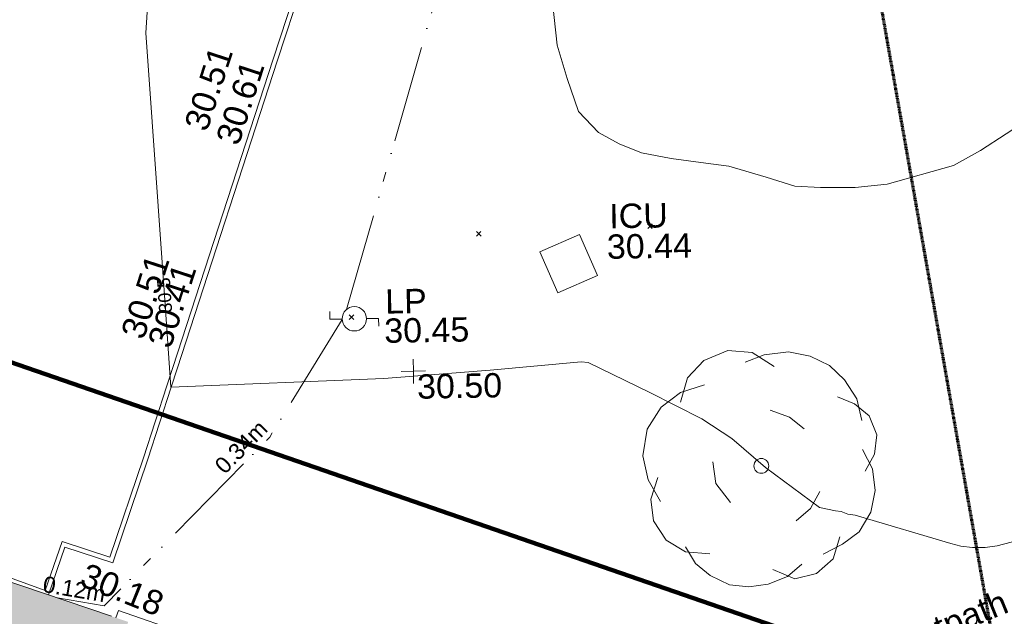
# Model space of a CAD drawing. Header units: millimetres. Extents: x -287732 to 520720, y -103372 to 287754.
# Tile 258 of 380: x 130475 to 145650, y 83197 to 92390. Entities that reach past the tile are written whole.
import ezdxf

# ---------------------------------------------------------------- set-up
doc = ezdxf.new("R2010")
doc.units = ezdxf.units.MM
doc.linetypes.add('Dash 1_5mm', pattern=[3, 1.5, -1.5])
doc.linetypes.add('IMPORT-UG_ELEC_STREET LIGHTING_QLB2 _2_', pattern=[2700, 1500, -300.0000000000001, 0, -250, 150, -300.0000000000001, 0, -200])
for name, color, linetype, lineweight, true_color in [('00_TOPO_FURN_LAMP_POST', 7, 'Continuous', 9, 0x666666), ('00_TOPO_TREE', 7, 'Continuous', 9, 0x666666), ('00_UAV_BUILDING_OUTLINE', 5, 'Continuous', 9, 0x0000ff), ('00_UAV_FOOTPATH', 7, 'Continuous', 9, 0xa50000), ('00_UAV_FURN_LAMP_POST', 7, 'Continuous', 9, 0xa50000), ('00_UAV_KERB_BOTTOM', 1, 'Continuous', 9, 0xff0000), ('00_UAV_KERB_TOP', 7, 'Continuous', 9, 0xa500a5), ('00_UAV_LEVEL_SPOT', 7, 'Continuous', 9, 0x666666), ('00_UAV_SERV_IC', 5, 'Continuous', 9, 0x0000ff), ('00_UAV_VEGETATION', 7, 'Continuous', 9, 0x52a552), ('01_DTM_CONTOUR_MNR', 7, 'Continuous', 9, 0xa5a552), ('01_DTM_CONTOUR_MNR_LABELS', 7, 'Continuous', 9, 0xa5a552), ('12333-PUM-2D-U-0001-C01 - Rev2_REVIT IMPORT_dwg', 7, 'Continuous', 9, 0x767676), ('A_RHA_Line', 7, 'Continuous', 9, 0x00a600), ('PUM-ELECTRIC-SL-QLB2', 7, 'IMPORT-UG_ELEC_STREET LIGHTING_QLB2 _2_', 9, 0xff7f7f)]:
    doc.layers.add(name, color=color, linetype=linetype, lineweight=lineweight, true_color=true_color)
doc.layers.add('A_RHA_Detail', color=7, linetype='Continuous', lineweight=9)
doc.layers.add('GEN-TEXT', color=7, linetype='Continuous', lineweight=9)
doc.styles.add('Arial_1', font='arial.ttf', dxfattribs={"height": 250})
doc.styles.add('Swis721 Lt BT_1', font='swissl.ttf', dxfattribs={"height": 200})
doc.styles.add('Swis721 Lt BT_2', font='swissl.ttf', dxfattribs={"height": 375})

# ---------------------------------------------------------------- blocks, each defined once
blk = doc.blocks.new('12333-PUM-2D-U-0001-C01 - Rev2_REVIT IMPORT_dwg_CONIFEROUS_TREE-2077251-Site Location Plan Proposed')
at = {"layer": '00_TOPO_TREE', "color": 254, "true_color": 0xcccccc, "flags": 128}
for points in [[(-1889.403682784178, 1545.875740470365), (-1717.639711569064, 2118.422311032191), (-1316.857112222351, 2519.204910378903), (-744.3105416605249, 2748.223538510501), (-171.763971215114, 2690.968881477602), (343.5279423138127, 2347.440939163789)], [(-343.5279423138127, 2461.950253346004), (114.5093140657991, 2633.714224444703), (687.0558846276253, 2690.968881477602), (1202.347798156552, 2576.459567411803), (1660.385054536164, 2347.440939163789), (2003.912996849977, 2003.912996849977), (2290.18628213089, 1545.875740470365), (2404.695596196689, 1030.583826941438)], [(-2404.695596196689, -801.5651986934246), (-2690.968881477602, -286.2732852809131), (-2805.478195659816, 286.2732852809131), (-2690.968881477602, 916.0745128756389), (-2347.440939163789, 1431.36642628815), (-1889.403682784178, 1774.894368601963), (-1316.857112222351, 1946.658339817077)], [(1832.149025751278, 1603.130397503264), (2232.93162509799, 1431.36642628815), (2576.459567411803, 1145.093141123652), (2748.223538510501, 687.0558846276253), (2690.968881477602, 229.0186282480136), (2461.950253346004, -171.763971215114)], [(229.0186282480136, 1316.857112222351), (687.0558846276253, 1145.093141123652), (1030.583826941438, 858.8198558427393)], [(2404.695596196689, 343.5279423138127), (2633.714224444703, -114.5093140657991), (2690.968881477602, -629.8012275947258), (2576.459567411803, -1145.093141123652), (2290.18628213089, -1603.130397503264), (1889.403682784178, -1889.403682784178), (1431.36642628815, -2118.422311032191)], [(-744.3105416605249, -858.8198558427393), (-1087.838483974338, -400.7825993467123), (-1145.093141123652, 114.5093140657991)], [(-1259.602455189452, -2061.167653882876), (-1832.149025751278, -2003.912996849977), (-2290.18628213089, -1717.639711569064), (-2576.459567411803, -1259.602455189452), (-2633.714224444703, -744.3105416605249), (-2461.950253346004, -229.0186282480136)], [(1374.111769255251, -629.8012275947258), (1145.093141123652, -1030.583826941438), (801.5651986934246, -1316.857112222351)], [(1832.149025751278, -1717.639711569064), (1660.385054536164, -2232.93162509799), (1259.602455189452, -2576.459567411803), (744.3105416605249, -2690.968881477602), (229.0186282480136, -2461.950253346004)], [(916.0745128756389, -2347.440939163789), (572.5465705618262, -2633.714224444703), (114.5093140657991, -2805.478195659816), (-343.5279423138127, -2862.732852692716), (-801.5651986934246, -2805.478195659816), (-1259.602455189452, -2576.459567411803), (-1603.130397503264, -2290.18628213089), (-1832.149025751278, -1889.403682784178)]]:
    blk.add_lwpolyline(points, dxfattribs=at)
at = {"layer": '00_TOPO_TREE', "color": 254, "true_color": 0xcccccc}
blk.add_circle((0, 0), 176.6246020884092, dxfattribs=at)
blk = doc.blocks.new('12333-PUM-2D-U-0001-C01 - Rev2_REVIT IMPORT_dwg_MSL_Lamp_Post_SYM-2077240-Site Location Plan Proposed')
at = {"layer": '00_TOPO_FURN_LAMP_POST', "color": 254, "true_color": 0xcccccc, "flags": 128}
for points in [[(-500.1060478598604, 0), (-1000.212095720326, 0), (-1000.212095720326, 316.7338303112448)], [(500.1060478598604, 0), (1000.21209571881, 0), (1000.21209571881, -316.7338303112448)]]:
    blk.add_lwpolyline(points, dxfattribs=at)
at = {"layer": '00_TOPO_FURN_LAMP_POST', "color": 254, "true_color": 0xcccccc}
blk.add_circle((0, 0), 500.1060478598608, dxfattribs=at)
blk = doc.blocks.new('12333-PUM-2D-U-0001-C01 - Rev2_REVIT IMPORT_dwg_UAV-2077255-Site Location Plan Proposed')
at = {"layer": '00_UAV_LEVEL_SPOT', "color": 254, "true_color": 0xcccccc, "flags": 128}
for points in [[(500.0000000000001, 0), (0, 0), (0, 500.0000000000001)], [(0, -500.0000000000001), (0, 0), (-500.0000000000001, 0)]]:
    blk.add_lwpolyline(points, dxfattribs=at)
blk = doc.blocks.new('12333-PUM-2D-U-0001-C01 - Rev2_REVIT IMPORT_dwg_MGS62954_T2_Galway_ITM_3d_Rev1-2077680-Site Location Plan Proposed')
at = {"layer": '00_UAV_FOOTPATH', "color": 254, "true_color": 0xcccccc, "flags": 128}
blk.add_lwpolyline([(534035349.3266553, 725636280.8783555), (534035390.5935, 725636393.3545), (534037441.5935, 725635636.3545002)], dxfattribs=at)
at = {"layer": '00_UAV_KERB_BOTTOM', "color": 254, "true_color": 0xcccccc, "flags": 128}
for points in [[(534041199.2294124, 725654272.1952813), (534039630.5935, 725649698.3544999), (534039580.2270015, 725649557.4925431), (534038710.5935, 725647125.3544999), (534037923.6880752, 725644845.6910627), (534036292.5843765, 725640120.3869187), (534036196.0748683, 725639840.7990669)], [(534036196.0748683, 725639840.7990669), (534035816.5935, 725638738.3544999), (534035272.5935, 725637217.3545), (534034540.5935001, 725637471.3544999), (534034265.5935, 725636720.3545), (534033665.5117798, 725636952.9704477), (534031595.5935, 725637755.3544999), (534028977.9128458, 725638691.3944124), (534026248.5935002, 725639667.3545), (534025520.569249, 725637696.067142), (534024960.6805, 725636180.0440001), (534022843.6805001, 725636781.044), (534021699.0467719, 725637080.2408259), (534020758.6805, 725637326.044), (534020549.6805001, 725640916.0439999), (534020519.8383491, 725641346.8224517), (534020256.475177, 725645148.5316423), (534019068.2135424, 725645183.0933862), (534016972.6805, 725645244.0440001), (534014069.7659481, 725645305.2328852), (534012892.6805001, 725645330.044), (534012370.6805001, 725644527.044), (534010651.6805, 725644626.044), (534010595.8489875, 725644006.1415368)]]:
    blk.add_lwpolyline(points, dxfattribs=at)
at = {"layer": '00_UAV_KERB_TOP', "color": 254, "true_color": 0xcccccc, "flags": 128}
for points in [[(534041266.5514363, 725654252.7419388), (534039696.6599938, 725649675.2152342), (534039647.6013095, 725649538.0108926), (534038776.6365302, 725647102.1496131), (534037991.0221909, 725644826.2288461), (534036359.9169881, 725640100.9253242), (534036263.1965778, 725639820.7267852)], [(534036263.1965779, 725639820.7267853), (534035882.645702, 725638715.1751542), (534035315.1534944, 725637128.4919784), (534034582.6618799, 725637382.6625658), (534034315.0149775, 725636651.743207)]]:
    blk.add_lwpolyline(points, dxfattribs=at)
at = {"layer": '00_UAV_SERV_IC', "color": 254, "true_color": 0xcccccc, "flags": 128}
blk.add_lwpolyline([(534041979.5935, 725641804.3545), (534042596.5935, 725642061.3545), (534042861.7414842, 725641424.7929975), (534042244.7414842, 725641167.7929974)], close=True, dxfattribs=at)
at = {"layer": '00_UAV_VEGETATION', "color": 254, "true_color": 0xcccccc, "flags": 128}
blk.add_lwpolyline([(534051413.9355, 725645324.7469999), (534050825.9355, 725644965.747), (534050429.9355001, 725644539.747), (534050059.9355001, 725644117.747), (534049614.9355, 725643760.7469999), (534049196.9355, 725643498.7469999), (534048796.9355, 725643249.747), (534048377.9355, 725643024.747), (534047352.9355, 725642754.747), (534046854.9355, 725642710.747), (534046322.9355, 725642718.747), (534045925.9355, 725642748.747), (534045486.9355, 725642896.747), (534044915.9355, 725643076.7470001), (534044562.9355, 725643128.747), (534044026.9355, 725643206.747), (534043572.9355, 725643300.7469999), (534043232.9355, 725643445.747), (534042915.9355, 725643628.747), (534042613.9355001, 725643958.747), (534042447.9355, 725644469.747), (534042303.9355, 725644985.747), (534042239.9355, 725645650.747)], dxfattribs=at)
at = {"layer": '01_DTM_CONTOUR_MNR', "color": 254, "true_color": 0xcccccc, "flags": 128}
blk.add_lwpolyline([(534049792.0537232, 725637359.2855964), (534048948.8805733, 725637151.6252656), (534048760.6420233, 725637132.5000001), (534048565.9725205, 725637135.2941177), (534048390.5885108, 725637154.4532903), (534048236.414644, 725637202.0254678), (534046817.9918316, 725637649.1214927), (534046768.5952769, 725637661.2500001), (534046654.9970682, 725637682.3807454), (534046553.8636916, 725637721.6650498), (534046464.6864008, 725637736.4738668), (534046219.4990065, 725637791.9763746), (534045400.3448277, 725638420), (534044887.6719577, 725638877.6719576), (534044430.0000002, 725639190.3703704), (534043626.0101011, 725639616.0101011), (534042695.4457194, 725640088.9899604), (534042587.9888192, 725640099.8403026), (534041182.1920258, 725639993.8636365), (534041047.1961574, 725639988.470969), (534039544.1975282, 725639896.7115564), (534036260.0000001, 725639820.0000002), (534036184.4651487, 725641238.6184862), (534035969.0620371, 725645284.0998907), (534036090, 725646800.0000001)], dxfattribs=at)
for name, p, xscale, yscale, zscale in [('12333-PUM-2D-U-0001-C01 - Rev2_REVIT IMPORT_dwg_MSL_Lamp_Post_SYM-2077240-Site Location Plan Proposed', (534039102.5935, 725640823.3544999), 0.375, 0.375, 0.375), ('12333-PUM-2D-U-0001-C01 - Rev2_REVIT IMPORT_dwg_UAV-2077255-Site Location Plan Proposed', (534040000.0000001, 725640000), 0.375, 0.375, 0.375), ('12333-PUM-2D-U-0001-C01 - Rev2_REVIT IMPORT_dwg_CONIFEROUS_TREE-2077251-Site Location Plan Proposed', (534045335.9355, 725638447.747), 0.65, 0.65, 0.65)]:
    blk.add_blockref(name, p, dxfattribs=dict(xscale=xscale, yscale=yscale, zscale=zscale))
at = {"layer": '00_UAV_BUILDING_OUTLINE', "color": 251, "true_color": 0x666666, "insert": (534034924.5367981, 725637142.5915741), "char_height": 375, "width": 1495.902363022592, "attachment_point": 1, "rotation": 337.07459856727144, "line_spacing_factor": 1.005061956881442, "style": 'Swis721 Lt BT_2'}
blk.add_mtext('30.18', dxfattribs=at)
at = {"layer": '00_UAV_FOOTPATH', "color": 251, "true_color": 0x666666, "insert": (534047069.6550971, 725635737.0618873), "char_height": 375, "width": 2436.183848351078, "attachment_point": 1, "rotation": 21.20514410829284, "line_spacing_factor": 1.005061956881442, "style": 'Swis721 Lt BT_2'}
blk.add_mtext('Footpath', dxfattribs=at)
at = {"layer": '00_UAV_FURN_LAMP_POST', "color": 251, "true_color": 0x666666, "char_height": 375, "attachment_point": 1, "line_spacing_factor": 1.005061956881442, "style": 'Swis721 Lt BT_2'}
for s, insert, width in [('LP', (534039583.5235642, 725641269.1917062), 707.5855621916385), ('30.45', (534039560.9800527, 725640818.6296078), 1495.902363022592)]:
    blk.add_mtext(s, dxfattribs=dict(at, insert=insert, width=width))
at = {"layer": '00_UAV_KERB_BOTTOM', "color": 251, "true_color": 0x666666, "char_height": 375, "width": 1495.902363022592, "attachment_point": 1, "rotation": 70.956098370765, "line_spacing_factor": 1.005061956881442, "style": 'Swis721 Lt BT_2'}
for s, insert in [('30.51', (534036527.7855785, 725643852.6921772)), ('30.41', (534035906.0323956, 725640518.2938555))]:
    blk.add_mtext(s, dxfattribs=dict(at, insert=insert))
at = {"layer": '00_UAV_KERB_TOP', "color": 251, "true_color": 0x666666, "char_height": 375, "width": 1495.902363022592, "attachment_point": 1, "line_spacing_factor": 1.005061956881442, "style": 'Swis721 Lt BT_2'}
for s, insert, rotation in [('30.61', (534037010.9285575, 725643628.1198512), 70.95607973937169), ('30.51', (534035495.6233541, 725640663.7418164), 70.95607974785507)]:
    blk.add_mtext(s, dxfattribs=dict(at, insert=insert, rotation=rotation))
at = {"layer": '00_UAV_LEVEL_SPOT', "insert": (534040051.8765643, 725639949.1441547), "char_height": 375, "width": 1495.902363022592, "attachment_point": 1, "line_spacing_factor": 1.005061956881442, "style": 'Swis721 Lt BT_2'}
blk.add_mtext('30.50', dxfattribs=at)
at = {"layer": '00_UAV_SERV_IC', "color": 251, "true_color": 0x666666, "char_height": 375, "attachment_point": 1, "line_spacing_factor": 1.005061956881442, "style": 'Swis721 Lt BT_2'}
for s, insert, width in [('ICU', (534043059.0967672, 725642523.4145731), 1021.012723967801), ('30.44', (534043014.2686167, 725642053.0355723), 1495.902363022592)]:
    blk.add_mtext(s, dxfattribs=dict(at, insert=insert, width=width))
at = {"layer": '01_DTM_CONTOUR_MNR_LABELS', "color": 251, "true_color": 0x666666, "insert": (534036085.1120812, 725641233.3283963), "char_height": 200, "width": 620.5117196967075, "attachment_point": 2, "rotation": 93.04785625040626, "line_spacing_factor": 1.005061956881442, "style": 'Swis721 Lt BT_1'}
blk.add_mtext('30.5', dxfattribs=at)
blk = doc.blocks.new('12333-PUM-2D-U-0001-C01 - Rev2_REVIT IMPORT_dwg-1620468-Site Location Plan Proposed')
at = {"layer": 'GEN-TEXT', "color": 253, "true_color": 0xaaaaaa}
for p, q in [((399927.9948137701, 26209.28848232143), (399998.7054918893, 26279.99916044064)), ((399998.7054918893, 26209.28848232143), (399927.9948137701, 26279.99916044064)), ((402568.9948138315, 26281.28848224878), (402639.7054919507, 26351.999160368)), ((402639.7054919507, 26281.28848224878), (402568.9948138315, 26351.999160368)), ((397946.4299146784, 24958.78719585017), (398017.1405927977, 25029.49787396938)), ((398017.1405927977, 24958.78719585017), (397946.4299146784, 25029.49787396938))]:
    blk.add_line(p, q, dxfattribs=at)
at = {"layer": 'PUM-ELECTRIC-SL-QLB2', "color": 254, "true_color": 0xffd4d4, "flags": 128}
for points in [[(397906.4709149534, 25115.98561971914), (400490.3501528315, 33575.64382138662), (402897.350152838, 42654.64382129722), (403770.3501528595, 47866.64382135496), (403886.3501528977, 55624.64382138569), (403508.3501528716, 58601.64382134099), (401864.3501529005, 67972.64382138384), (400502.3501529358, 74624.64382138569), (399321.3501528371, 78696.64382131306), (396199.3501528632, 86118.64382133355), (393351.3501528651, 89605.64382129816), (390426.350152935, 94365.64382130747), (388193.3501529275, 99723.64382131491), (386636.1590225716, 104793.5218843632)], [(397835.6724116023, 24958.96603527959), (396688.350152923, 23169.64382131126), (394092.3501529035, 20613.64382132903), (393375.0267024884, 20747.30969720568)]]:
    blk.add_lwpolyline(points, dxfattribs=at)
blk.add_blockref('12333-PUM-2D-U-0001-C01 - Rev2_REVIT IMPORT_dwg_MGS62954_T2_Galway_ITM_3d_Rev1-2077680-Site Location Plan Proposed', (-533641079.6498471, -725615854.3561786))
at = {"layer": 'PUM-ELECTRIC-SL-QLB2', "char_height": 250, "width": 1160.025439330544, "attachment_point": 2, "line_spacing_factor": 0.9417779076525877, "style": 'Arial_1'}
for s, insert, rotation in [('0.34m', (396155.9827146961, 23114.61977843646), 44.555165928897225), ('0.12m', (393658.8303612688, 21003.55630817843), 349.4445776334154)]:
    blk.add_mtext(s, dxfattribs=dict(at, insert=insert, rotation=rotation))

msp = doc.modelspace()

# ---------------------------------------------------------------- hatches: boundary and pattern name
at = {"layer": 'A_RHA_Detail', "true_color": 0xc0c0c0}
h = msp.add_hatch(color=9, dxfattribs=at)
h.paths.add_polyline_path([(-80880.60083809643, -68502.79057078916), (-80400.865924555, -68483.41509113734), (-80400.865924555, -62984.64684185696), (-24474.85765177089, -63009.32043784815), (-24456.14471271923, -50840.30023858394), (-36622.55041039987, -50831.65104353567), (-36622.55041039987, -44228.57792613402), (-50959.0526582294, -44218.38599194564), (-50959.0526582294, -42573.78171514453), (-54563.9325804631, -42571.21897729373), (-54565.69773352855, -45054.17447474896), (-92408.82109321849, -45027.27149621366), (-92411.78875845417, -49201.74309222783), (-100061.9988811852, -49201.74309222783), (-100052.2214449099, -64852.82557838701), (-86120.90825229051, -64852.82557838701), (-86092.1662649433, -62957.90041523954), (-84861.10047608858, -62957.90041523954), (-84854.79052929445, -68240.109737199), (-80870.60226892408, -68240.10973722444)])
h.paths.add_polyline_path([(-137238.9269902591, -68461.9384092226), (-132719.7426408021, -68433.0633692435), (-132847.0731201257, -62850.04282283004), (-130454.6837966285, -62916.63108078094), (-130498.2830220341, -61355.85393642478), (-117581.136331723, -61423.42893438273), (-117492.3908565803, -49183.91309190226), (-125136.5200282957, -49178.47881952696), (-125133.572703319, -45032.61887136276), (-163007.1824077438, -45005.6942194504), (-163007.1824076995, -44090.2963411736), (-163123.8521269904, -44090.21339942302), (-163122.6389897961, -42383.75184302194), (-166563.8543419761, -42383.75184298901), (-166565.034908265, -44044.39824208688), (-193158.4656786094, -44025.49275805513), (-193195.152889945, -62863.65652504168), (-137269.7106414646, -62916.63108078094), (-137254.3708868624, -65679.90523788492)])
h.paths.add_polyline_path([(120310.9497607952, -32334.28230164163), (120312.4652266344, -31610.73011961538), (133451.2244789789, -31638.24899384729), (133469.2230092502, -19717.98315780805), (121295.7536929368, -19692.48606430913), (121319.8434528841, -8190.941560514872), (112277.0825930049, -8172.001674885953), (112263.1770823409, -14811.1234547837), (78285.85310969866, -14739.95861438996), (78292.82277619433, -8167.077575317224), (75241.99098605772, -8160.673431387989), (69355.76844233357, -8152.931592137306), (69353.6659720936, -9156.74635762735), (68372.60878945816, -9154.691552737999), (68372.60878945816, -13705.52853215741), (69333.7233474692, -13707.54156770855), (69325.07112547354, -16249.53369228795), (66623.4489111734, -16249.53369228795), (66619.79243935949, -17995.29925530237), (65989.07757494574, -17995.2992552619), (65985.44262772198, -19730.78799483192), (57152.23993377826, -19712.28702421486), (57127.42535098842, -31559.89463417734), (70277.87165424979, -31587.43801817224), (70277.87165431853, -32271.7414715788), (78263.96947909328, -32285.12944888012), (78266.62661740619, -31019.79372153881), (112335.8856506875, -31091.15111860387), (112335.8856506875, -32317.57330553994), (119781.4233959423, -32333.17321913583)])
h.paths.add_polyline_path([(7503.717409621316, -1791.439263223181), (15482.43097392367, -674.0213231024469), (15484.0826588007, 148.1327206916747), (56188.28042539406, 205.5276654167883), (56155.84326007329, 14338.3166313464), (18016.62665935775, 14236.48149539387), (17967.9025208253, 34313.18372071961), (21727.10644863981, 34324.0692624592), (21708.90974962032, 40608.10218321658), (18009.66447159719, 40608.10218321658), (17995.54603706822, 45483.75063442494), (9770.084204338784, 45420.6329473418), (3966.213879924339, 45446.76585222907), (3984.771235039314, 14176.56786832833), (1023.062455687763, 14176.56786837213), (-276.5134647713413, 14190.52623461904), (-231.6790044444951, 5968.135265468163), (-226.4491536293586, 193.7444677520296), (553.0869992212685, 183.4716499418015), (7477.609307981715, 143.2867586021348), (7488.638446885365, -674.0213231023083)])
h.paths.add_polyline_path([(77755.59663317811, 53.47451145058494), (77729.51881611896, 1699.844979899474), (94464.47132486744, 1659.976083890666), (94606.37913471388, 17991.390236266), (88810.4190114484, 18015.03260816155), (88799.89418497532, 14436.74271609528), (69413.88950349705, 14457.8773889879), (69377.35724448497, 99.62816357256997), (75241.99098605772, 67.32134432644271)])
h.paths.add_polyline_path([(61252.12079701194, 46453.95617366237), (105774.7348988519, 46472.68783506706), (105768.2642198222, 61852.61234306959), (92285.13876309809, 61852.61234306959), (92308.59670399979, 65784.30757140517), (96107.4668000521, 65767.60445243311), (96059.68081117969, 75209.20847378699), (101084.8427276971, 75071.88872764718), (104988.0046543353, 74765.36560406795), (108403.6894220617, 74363.8408943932), (112009.2703903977, 73787.25420861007), (115645.3524815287, 73049.69667206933), (116890.8108051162, 72761.69136252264), (120208.9929833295, 71893.18353872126), (120865.241739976, 71703.68484519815), (124135.6329506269, 70669.67317906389), (127435.6253142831, 69480.50055823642), (127820.4368670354, 69394.93141813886), (128274.3081769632, 69331.69585753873), (128731.8791144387, 69306.66104516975), (129189.9401488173, 69320.00258290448), (129645.2782985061, 69371.62688826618), (130094.6997111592, 69461.17185603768), (130535.0520071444, 69588.00939074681), (130963.246434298, 69751.24981927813), (131376.2795165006, 69949.74812590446), (131771.2541232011, 70182.11198903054), (132162.5575600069, 70460.5404660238), (132496.0921583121, 70741.69081113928), (132820.871367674, 71064.98072578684), (133117.4593294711, 71414.31364272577), (133383.77568926, 71787.23923950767), (133616.5473239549, 72178.5372844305), (133817.1647262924, 72590.54524898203), (133982.6025969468, 73017.89547513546), (134111.7005086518, 73457.59040801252), (134203.5529320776, 73906.54590458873), (134257.5155883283, 74361.61286216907), (134272.5462649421, 74819.5993153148), (134250.5259875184, 75277.29281745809), (134189.6227572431, 75731.48297747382), (134090.9274700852, 76178.98397757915), (133955.1324028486, 76616.65691993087), (133783.1900598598, 77041.43184345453), (133576.3064937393, 77450.32925647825), (133335.932843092, 77840.48103920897), (133063.7551572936, 78209.15055532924), (132761.6825665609, 78553.75185442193), (132431.8338935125, 78871.8678050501), (132076.5227905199, 79161.26705197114), (131698.2415080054, 79419.91966861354), (131299.6434187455, 79646.01139197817), (131093.5942456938, 79746.34209763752), (132146.0467355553, 83110.22226145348), (122787.7632953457, 86282.54285518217), (121604.3555412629, 82800.3591886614), (117095.9864227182, 83870.84033785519), (116841.9598400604, 83526.35449572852), (116120.5435466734, 91221.93611972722), (110237.7341284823, 91274.27491021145), (110194.3680786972, 90435.39030214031), (104988.0046543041, 90486.49901390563), (104973.2761846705, 94309.82427956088), (103746.1314668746, 94309.8242795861), (103839.9937121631, 122852.1474271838), (96365.09202306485, 122931.9599470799), (96350.3400238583, 123952.4168585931), (104555.5505249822, 123902.1925226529), (104607.3234458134, 120248.5396156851), (125502.5015002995, 120134.1933400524), (125662.0200253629, 137657.3796882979), (114479.5865733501, 137699.2256881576), (114382.306264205, 129149.9458158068), (104644.159003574, 129187.9975073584), (104577.9931702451, 126217.3903144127), (101184.4926406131, 126159.1566967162), (101264.6166812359, 135959.2655565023), (89967.23178808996, 135988.8856164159), (89927.63362986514, 125823.6463181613), (93630.53562302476, 125840.7948842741), (93580.65688892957, 122931.9599470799), (88697.38835376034, 122904.7310126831), (88679.3898954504, 95739.09143775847), (86378.25848996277, 95739.09143775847), (86378.18187189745, 96178.1008337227), (83279.50743284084, 96200.92083327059), (83273.62493422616, 95735.74732133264), (70169.67509619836, 95733.22421950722), (70166.26842742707, 96272.07409347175), (66674.99731294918, 96257.14073655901), (66654.74538556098, 95755.71092136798), (65784.77231079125, 95755.71092136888), (65887.65094984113, 117470.630565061), (53473.3427162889, 117487.9046429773), (53434.44066309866, 98570.46349063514), (40649.41626916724, 98570.46349063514), (40610.16711559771, 94406.01479078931), (38853.82372868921, 94410.36303440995), (38848.65589191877, 89463.65332729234), (40612.46601912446, 89518.45976927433), (40665.38257362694, 86257.73741128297), (38372.19584460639, 86305.72309285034), (38369.79374539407, 76901.0507917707), (50937.9512507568, 76944.40198294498), (50922.88567286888, 74598.78180889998), (56484.9061132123, 74588.85093771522), (56484.9061132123, 75194.85181995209), (92465.4037153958, 75233.0258166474), (92645.92783662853, 71766.64845094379), (89810.55521366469, 69362.83965827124), (85313.16173974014, 69360.94750420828), (85313.16173974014, 66907.4050808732), (75210.14498263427, 66903.15451589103), (75210.14498263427, 63815.70944550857), (70819.40014309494, 63815.70999200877), (70819.21601505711, 64253.35708059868), (69456.83415683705, 64253.35708059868), (69455.7195737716, 66901.99623166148), (61303.32856759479, 66898.5668068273), (61304.56054988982, 63970.32021231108), (70500.41048208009, 63970.32021219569), (70500.4088543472, 61852.59006207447), (61245.6438848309, 61848.69637488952), (61252.03558504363, 46656.49344428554)])
h.paths.add_polyline_path([(-17153.16561239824, 48569.32684293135), (-17153.16561224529, 60770.38083685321), (-29362.88357759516, 60774.70428694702), (-29362.88357759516, 67399.20394580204), (-43507.24466814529, 67405.01911303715), (-43488.5313307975, 69093.07334175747), (-45766.41866231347, 69109.32868388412), (-45794.3462003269, 67405.01911303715), (-47272.11273194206, 67404.2124544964), (-47272.44887633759, 66454.91798908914), (-86004.56386332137, 66468.63299519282), (-86006.66970787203, 60521.58362721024), (-92662.87722510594, 60521.58362721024), (-92665.2138765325, 50184.35611932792), (-79752.0168396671, 50179.78309939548), (-79752.016597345, 48591.4932381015), (-17157.7163123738, 48569.32845417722)])
h.paths.add_polyline_path([(-201056.4185878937, 48628.75479108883), (-138377.9751621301, 48634.64535779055), (-138377.9751621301, 50133.28201003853), (-125467.710581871, 50134.49626164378), (-125468.6909603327, 60566.1903686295), (-132186.8595614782, 60565.86652591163), (-132187.4203588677, 66533.0197876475), (-170643.3098734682, 66805.61809689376), (-170643.3098732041, 67738.78475848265), (-200340.0100486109, 67488.93693764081), (-200348.7171487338, 60827.78025104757), (-201057.5650552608, 60827.71357558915), (-201056.6510294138, 51102.04313372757)])
h.paths.add_polyline_path([(-240051.5126725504, 54769.19491160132), (-239444.490259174, 54811.10754483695), (-239186.5396223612, 54841.92927608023), (-238764.8191577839, 54940.98166103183), (-238382.4735933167, 55122.46891388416), (-237990.3402229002, 55354.87497234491), (-237269.2031023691, 55936.21515020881), (-237032.4836384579, 56225.56611516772), (-236793.0039602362, 56569.31473944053), (-236554.5880578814, 57004.26389721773), (-236432.7219585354, 57267.46508908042), (-236300.081527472, 57753.26238983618), (-236250.7285154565, 58017.17885684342), (-236235.6490609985, 58516.21786804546), (-236233.2538429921, 58987.85640053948), (-236213.7029795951, 59823.48083769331), (-236363.8287855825, 59820.86038205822), (-236634.0279869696, 60698.06075827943), (-236391.9547756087, 61432.19726339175), (-236225.4740089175, 61435.10319600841), (-236201.6036569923, 62637.68779596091), (-232563.5271750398, 62639.28734435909), (-232563.5271750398, 63049.03842404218), (-232732.1945866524, 63049.15302218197), (-232860.1521277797, 63457.95890274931), (-232731.606808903, 63914.24862697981), (-232560.8209656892, 63914.24862697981), (-232515.1276847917, 70598.00033009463), (-240628.6947849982, 70598.85496273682), (-240629.7923196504, 72350.98321577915), (-246412.6011212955, 72347.36085933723), (-246412.6011212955, 70616.45923936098), (-254449.5805725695, 70618.60952619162), (-254454.637144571, 70754.06491720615), (-254469.7140363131, 73191.66276250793), (-263883.2532625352, 73267.83063688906), (-263902.4181505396, 68260.74348553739), (-263714.8217520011, 68259.82096572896), (-263552.9672900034, 67819.65434396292), (-263719.0883117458, 67392.2068408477), (-263913.6298699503, 67392.20684284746), (-263956.7001913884, 58633.76423459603), (-260181.1963171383, 58611.22607638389), (-260192.3146983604, 56354.25111579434), (-257184.684388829, 56339.46086021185), (-257213.4419957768, 57092.93866021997), (-257338.5163846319, 57093.27331223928), (-257471.0109294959, 57531.74572308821), (-257338.5163845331, 58062.22513696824), (-257203.4956297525, 58064.06881289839), (-257173.5751889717, 58598.54056692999), (-256478.2273617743, 58575.27357994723), (-256478.2273617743, 58788.51859473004), (-256013.0091299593, 58911.92701534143), (-255397.0786664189, 58780.99767617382), (-255397.0786664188, 58595.982422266), (-243809.885361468, 58585.92793201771), (-243805.3570672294, 58352.04527760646), (-243740.939469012, 57884.52572680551), (-243619.0830608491, 57421.84877545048), (-243424.3877545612, 56943.65915412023), (-243247.1437899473, 56608.24157713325), (-243003.0710579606, 56249.99021479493), (-242732.2093200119, 55932.75703082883), (-242371.7230178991, 55603.12658811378), (-242141.255125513, 55424.88676767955), (-241804.9643037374, 55216.88439822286), (-241529.4640827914, 55077.02869055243), (-241100.6275144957, 54917.18295003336), (-240836.2134980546, 54840.82833176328), (-240453.4486195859, 54788.60784130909), (-240218.9578693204, 54777.28227442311)])
h.paths.add_polyline_path([(40276.69022552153, 59895.36417752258), (40328.62676029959, 69196.9439153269), (36588.99968785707, 69217.8245910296), (36619.46637569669, 74674.25962428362), (32264.36460078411, 74687.02318924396), (32233.48293867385, 69156.26826306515), (11916.69390495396, 69269.70959686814), (11966.66200111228, 78218.75165974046), (29087.509017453, 78123.15526808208), (29143.44567205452, 88141.1370047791), (15719.348796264, 88216.09212953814), (15732.60379610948, 90589.9978889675), (4594.294101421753, 90652.19003489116), (4525.129359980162, 78265.12250449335), (10096.76365553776, 78234.01258731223), (10077.43887221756, 74773.03821910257), (4547.641142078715, 74803.91453678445), (4465.579974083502, 60107.1600234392), (19125.89094760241, 60025.30234268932), (19139.86249374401, 62527.53804644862), (31738.59196305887, 62457.19146404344), (31724.55430858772, 59943.11609815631), (38369.79364225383, 59906.01157293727)])
h.paths.add_polyline_path([(-246083.0241259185, 72334.29150213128), (-246083.0594797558, 72334.30275087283), (-246208.2905500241, 72334.29150213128)])
h.paths.add_polyline_path([(-114575.3004830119, 112178.0758695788), (-114575.3246435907, 112178.0758695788), (-114707.2752166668, 115801.5811617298)])
h.paths.add_polyline_path([(-154699.9178765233, 101760.4080976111), (-114382.050333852, 101776.0542914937), (-114382.050333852, 106926.9360164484), (-113755.641395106, 106927.1792101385), (-113757.5507412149, 111847.2721531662), (-114431.6837526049, 111847.2721531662), (-114431.8097758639, 112178.0758695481), (-114575.3004830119, 112178.0758695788), (-114578.9984943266, 121707.2390833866), (-123056.9849702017, 121707.2390833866), (-123068.8201032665, 156452.7036899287), (-119381.2340625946, 156454.1348067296), (-119381.2340625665, 160165.8597952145), (-115501.031452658, 160167.3662801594), (-115503.3750945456, 166206.5793118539), (-132411.7987151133, 166599.6604729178), (-132411.8243278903, 166665.6603411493), (-135275.0124468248, 166664.5490317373), (-135275.0124468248, 166628.1883101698), (-135911.3205076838, 166628.1944502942), (-135911.3479256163, 166352.1604668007), (-152521.1633846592, 166345.7146753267), (-152518.3680955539, 159142.6836790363), (-150699.3133726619, 159117.9265656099), (-150758.5477087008, 122560.691203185), (-151059.2005266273, 122560.691203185), (-151061.0981347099, 121302.4374932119), (-154138.3148337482, 121372.6012653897), (-154138.3148337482, 121865.1834517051), (-154704.3888425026, 121867.2611370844), (-154688.5451973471, 119352.3937021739), (-154745.5933227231, 119352.3715636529), (-154745.5763474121, 118722.1532660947), (-160794.1544526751, 118748.7442832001), (-160794.1544526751, 119410.5425977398), (-163852.1622693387, 119422.408321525), (-163855.0715294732, 118762.2003111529), (-167568.6765459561, 118778.5256058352), (-166634.6619849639, 124395.1277019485), (-166930.050559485, 124500.0918161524), (-167568.6765459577, 124707.6250903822), (-168028.2173235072, 124841.3808647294), (-168630.5006276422, 124991.3056740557), (-169238.2056069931, 125117.4693074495), (-169850.3952285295, 125219.6772876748), (-170466.1255403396, 125297.7720169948), (-171089.11025998, 125351.8553033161), (-171704.4065937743, 125381.1774255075), (-172325.0479971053, 125386.3595015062), (-172782.2248668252, 125374.5832362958), (-173401.7764235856, 125337.4554476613), (-174109.844898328, 125263.4341236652), (-174634.1213722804, 125190.4100126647), (-175245.0145766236, 125080.719099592), (-176047.1958093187, 124895.7675260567), (-176665.4852587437, 124724.7228134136), (-177045.3001228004, 124609.1129151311), (-177631.5127792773, 124405.2077276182), (-176665.4852586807, 118818.5158794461), (-177558.9402083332, 118822.4435768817), (-177662.2853368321, 125263.4341236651), (-176365.3912351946, 126542.9270807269), (-159462.2970490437, 126319.910391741), (-157057.7396790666, 128609.0850976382), (-157060.6673204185, 136153.1661957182), (-158638.8016610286, 137740.2441626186), (-159352.3735831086, 137740.2441626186), (-161634.4140634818, 140201.1078539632), (-168727.9404945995, 140256.8191146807), (-171035.0401161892, 137942.8847305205), (-174184.1459014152, 137942.8847305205), (-176460.1167434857, 140292.2858551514), (-177341.6856934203, 140292.2858551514), (-177341.7113613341, 140358.4281613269), (-183428.5803825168, 140356.0660244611), (-185921.6385985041, 137917.4639994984), (-185921.6385985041, 131757.3091155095), (-186906.8767412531, 131756.9267733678), (-187725.3914540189, 130809.9989183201), (-187724.058890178, 127376.1828148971), (-186481.0281350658, 126304.5577463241), (-186479.4846754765, 122327.2959175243), (-185176.2828158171, 121059.4673825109), (-180304.1129154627, 121059.4673824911), (-180304.1136492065, 118802.0484409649), (-193555.3706955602, 118802.0484409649), (-193555.368699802, 133117.8341649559), (-192593.6442938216, 133118.2073819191), (-192593.6442938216, 134200.8158367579), (-192224.6284783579, 134200.9592041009), (-192225.5653014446, 136615.0101267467), (-192595.0012460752, 136615.0101267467), (-192595.4357332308, 137734.4745165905), (-193589.2709668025, 137734.4746851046), (-193589.2685988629, 147474.570583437), (-193163.2062206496, 147492.8644732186), (-192765.7252967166, 147531.087133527), (-192359.9383250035, 147589.5931622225), (-192199.8207947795, 147616.5827294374), (-191882.7548926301, 147682.9245600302), (-191568.5380070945, 147761.6632019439), (-191257.654638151, 147852.677242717), (-190828.6072909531, 148002.2045655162), (-190647.7999969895, 148070.9514233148), (-190349.7690789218, 148197.8750094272), (-190056.9509284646, 148336.4013817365), (-189769.797051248, 148486.3169427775), (-189405.3590254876, 148698.0567944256), (-189132.906026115, 148873.2749095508), (-188867.542109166, 149059.0543929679), (-188609.6764469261, 149255.1087866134), (-188354.9814055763, 149465.3525772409), (-188079.6339208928, 149713.879248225), (-187884.9836199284, 149901.8220103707), (-187545.928247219, 150265.8040604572), (-187446.29984479, 150378.3960832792), (-187241.3270201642, 150629.2310214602), (-187046.3599558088, 150887.9197697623), (-186861.6992771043, 151154.0634500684), (-186546.1373636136, 151669.829875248), (-186524.4196769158, 151707.0632450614), (-163675.2898318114, 151669.829875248), (-163687.5843045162, 148134.07679455), (-157303.6541541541, 148136.492106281), (-157303.6541541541, 155759.91501608), (-157557.4317586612, 155765.0384228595), (-157555.9168973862, 166678.0466575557), (-187009.2021991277, 166699.7464767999), (-187013.0952111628, 162054.4009359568), (-188707.17754695, 162044.5925187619), (-188705.9961892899, 155021.5333641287), (-188737.9999316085, 154650.5326604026), (-188799.0133969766, 154283.1866125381), (-188857.2045401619, 154035.4341107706), (-188966.1106131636, 153679.3368924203), (-189102.6200311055, 153332.8820747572), (-189265.8911675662, 152998.2056672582), (-189454.9174011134, 152677.371060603), (-189645.2484685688, 152421.3220123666), (-189916.9563410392, 152104.2450531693), (-190212.7041973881, 151809.4634871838), (-190530.6686598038, 151538.7947471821), (-190868.8893671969, 151293.9075915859), (-191225.281078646, 151076.3118324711), (-191597.6465194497, 150887.3490191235), (-192092.8415776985, 150682.5621956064), (-192519.2468154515, 150561.8451365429), (-192903.8930791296, 150482.240889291), (-193187.215491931, 150440.8868273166), (-193594.1866364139, 150407.1257787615), (-193594.5952989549, 151459.9895227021), (-205369.2399268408, 151455.4201247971), (-205354.4523517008, 113350.0822379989), (-207187.1580384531, 113349.3710182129), (-207184.3024929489, 105991.0636522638), (-205312.8748221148, 105991.1901500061), (-205311.2362476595, 101769.6553082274), (-175488.6451201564, 101781.2285901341), (-175488.6451201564, 110889.6985621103), (-154703.4627663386, 110897.5679794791), (-154700.2792295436, 102691.5597281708)])
h.paths.add_polyline_path([(193735.9435693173, 113047.8274774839), (208865.0938716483, 114991.0266430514), (208976.1154123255, 114126.6471160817), (216447.8967332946, 115086.3281915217), (216038.7305308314, 118271.9702413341), (232648.5073383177, 120405.3421626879), (233425.993615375, 114352.0734369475), (240632.2017567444, 115277.6440988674), (239854.8412683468, 121329.9334727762), (256406.8682407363, 123455.8879629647), (257091.7572256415, 118089.1198988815), (264572.2871227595, 119040.8180953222), (261877.8350555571, 138524.7609215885), (259178.7147038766, 138221.6086035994), (259197.3483655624, 137439.0084132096), (254686.1480587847, 136897.0007612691), (255412.6810205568, 131314.8303176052), (240852.7447969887, 129522.4514056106), (239771.0426543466, 137918.8519126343), (240649.5822431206, 138010.1984551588), (240062.3063116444, 142776.6750342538), (239165.7694642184, 142685.0143484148), (237630.9646614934, 151018.3171732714), (266172.8791088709, 154560.7889781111), (271297.1876944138, 142612.4006970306), (276531.7397502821, 144861.098714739), (274941.5029779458, 148527.9037281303), (302074.5307653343, 160134.9084326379), (300215.9323773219, 164320.1841173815), (301528.1613272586, 164907.0997989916), (300405.1237791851, 167477.8916353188), (299016.6944531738, 166945.7181824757), (295626.7488506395, 174518.754428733), (294333.0289184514, 177537.1551681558), (287288.8475947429, 174518.754428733), (289427.6893504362, 169661.0163463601), (272956.7816584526, 162557.1203578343), (271943.2187787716, 164897.4305293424), (267016.3118217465, 162764.0369715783), (268502.3094164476, 159357.0430143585), (265200.4029574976, 157946.4096681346), (226856.416695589, 153146.7821792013), (227510.3041274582, 148852.0205334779), (228280.9873165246, 141179.0007483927), (227302.3544112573, 141050.281300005), (227895.3788235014, 136433.1758633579), (228748.5501749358, 136523.8855003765), (229602.3077302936, 128023.7667641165), (217691.2359889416, 126493.8999679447), (217642.3600127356, 126874.433267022), (215138.5007311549, 126552.8357430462), (215194.9980427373, 126112.965074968), (215015.6132226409, 126089.924757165), (214840.9672575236, 127449.66446064), (192258.7012018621, 124549.1816390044), (193486.3576426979, 114991.0266430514)])
h.paths.add_polyline_path([(-78076.24187439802, 117605.5188722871), (-78076.23951902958, 117610.0871211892), (-78070.318122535, 129485.7330792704), (-74723.15926543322, 129478.385255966), (-74723.15926543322, 125435.7860624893), (-48015.64546086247, 125380.0246061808), (-47996.55031653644, 135872.5822179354), (-61198.15919578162, 135901.5630078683), (-74714.72264144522, 135923.5088764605), (-74723.6287602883, 131865.2975510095), (-78070.318122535, 131872.642169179), (-78062.97909487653, 149549.7689430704), (-58292.26570492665, 149541.5607197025), (-58292.26570491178, 148946.2407608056), (-37707.70924046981, 148937.6946533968), (-37703.30827430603, 159740.0672041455), (-44148.26955755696, 159742.7429641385), (-44148.26955755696, 162961.3319174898), (-49829.95437583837, 162961.3319174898), (-49830.92144130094, 160632.0129326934), (-78494.09026625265, 160643.9130440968), (-78494.09026625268, 161615.1537738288), (-78739.225852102, 161615.2555472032), (-78691.7919454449, 168187.9195488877), (-90844.57645036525, 168126.8149079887), (-90962.52567694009, 152686.7636277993), (-89064.97866809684, 152685.9758215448), (-89079.54115380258, 117610.0871211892), (-78374.80218507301, 117605.6428258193)])
h.paths.add_polyline_path([(69254.82576126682, 129235.9722870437), (69259.97086178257, 136167.789247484), (86068.0992678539, 136131.0235193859), (86008.66431381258, 164703.3084147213), (58789.63167882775, 164723.511581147), (58789.63167882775, 170119.2062865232), (54460.1632489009, 170122.4198087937), (54457.21717773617, 166153.279245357), (47042.2151650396, 166158.7829869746), (47041.10931533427, 164668.9097040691), (39173.27935198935, 164674.7495545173), (39172.83712618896, 164078.9539098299), (17014.87910992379, 164095.4005254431), (17002.38841206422, 147267.1142245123), (12659.63471563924, 147267.1142245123), (12653.60087534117, 139137.9291796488), (17031.41608901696, 139134.6797717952), (17024.5879174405, 129935.3194463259), (39191.34773726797, 129918.8662983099), (39191.34773726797, 129258.2867272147), (69014.0340609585, 129236.1510132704)])
h.paths.add_polyline_path([(39265.62356917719, 139467.8223435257), (33050.91021530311, 139484.1586867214), (33087.56357182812, 153427.9220784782), (39277.60130889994, 153411.6505991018), (39277.60130890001, 152830.3127277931), (43058.29603858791, 152820.3745823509), (43024.83899408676, 140092.5601633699), (39267.2657899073, 140092.5601633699)])
h.paths.add_polyline_path([(1979.548949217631, 189123.2414339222), (18699.10403225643, 189180.0465563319), (18678.46874730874, 195253.6675675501), (24349.02704561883, 195272.9334348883), (24334.96888372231, 199550.7690688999), (28829.78348974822, 199566.0403168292), (28798.3577216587, 208815.6446464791), (24334.949615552, 208806.151404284), (24333.90624841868, 209113.2475694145), (16811.59093053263, 209087.6903002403), (16806.58456499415, 208843.5909093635), (6772.293057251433, 208809.4991440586), (6797.166076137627, 201488.5780549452), (-8471.058649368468, 201436.7038490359), (-8471.058649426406, 200429.0172028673), (-11856.09020770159, 200417.5164702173), (-11823.72827009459, 190892.3684138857), (-7614.729360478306, 190906.6685966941), (-7614.729360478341, 190170.8290169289), (-4608.619189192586, 190169.2993656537), (-4608.238782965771, 190916.8832264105), (1973.379031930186, 190939.2444180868), (1977.122761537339, 189837.3456693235)])
h.paths.add_polyline_path([(-20506.22133143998, 190640.0286460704), (-20122.28942212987, 206347.1214480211), (-41550.34215551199, 207015.2557957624), (-41462.26177903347, 210449.6195896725), (-31391.41053372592, 210152.0276719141), (-31078.64493155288, 223862.5743669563), (-44305.08575743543, 224230.7972280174), (-44490.79956591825, 211865.5542346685), (-47510.12209648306, 211942.9901385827), (-47722.57925071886, 203659.0205614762), (-47076.06680548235, 203635.3001465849), (-47175.4684425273, 199531.9403872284), (-46801.21126120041, 199520.4703269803), (-46873.68175963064, 195478.5899481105), (-44600.40472248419, 195425.2559779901), (-44685.88459507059, 192243.2795180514), (-38073.99929115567, 192135.6564362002), (-38104.39995468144, 191126.972250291), (-21537.79264466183, 190668.5723412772)])
h.paths.add_polyline_path([(16801.02360973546, 195961.500137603), (9656.615133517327, 196015.1086063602), (9643.838150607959, 199513.9922857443), (11631.77992468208, 199485.8321209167), (11631.7920940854, 203322.2460456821), (16806.58456511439, 203391.4855728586), (16801.0407710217, 195984.4293109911)])
h.paths.add_polyline_path([(122084.9264926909, 200536.2570557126), (122088.1805162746, 206386.1947929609), (125211.1061638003, 206386.1947929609), (125211.1162733, 206645.8932837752), (126202.7098976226, 206645.8932838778), (126203.0204769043, 207041.0477229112), (130401.4034741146, 206979.0758390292), (130444.2691124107, 209883.280297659), (126202.8383603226, 209945.8832030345), (126203.0204769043, 214624.1281189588), (127364.791950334, 214624.1281190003), (127365.2106673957, 225380.2058567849), (126159.8599207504, 225380.2527798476), (126207.4133336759, 241475.3410923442), (119482.5411291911, 241495.8747898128), (119479.2041949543, 246182.0096278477), (109943.9121324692, 246175.2196735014), (109953.2702601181, 233033.381429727), (115000.5285021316, 233033.3814296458), (114999.579292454, 208653.4991933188), (112026.3032630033, 208653.4991933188), (112024.3519988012, 200538.6761891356), (122024.6079402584, 200536.2715596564)])
h.paths.add_polyline_path([(30087.05071580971, 200986.75440713), (38030.67179071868, 201028.6865660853), (38030.67179071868, 202922.9731660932), (38109.89531492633, 202923.3913649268), (38067.25569096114, 208827.6066631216), (38013.35839378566, 208827.6672237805), (38012.38630971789, 209012.5383931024), (30044.90685988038, 208970.480297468), (30076.83023715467, 202922.9203834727)])
h.paths.add_polyline_path([(195986.2599417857, 205661.5722736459), (202896.8751332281, 206052.0074670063), (202676.8862551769, 209945.7611691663), (195766.2710618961, 209555.3259759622)])
h.paths.add_polyline_path([(-91652.40581580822, 206392.6172135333), (-79454.24421187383, 206432.5105635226), (-79629.29258199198, 238245.6998510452), (-68904.21147484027, 238215.095164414), (-68918.55832832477, 246312.9061543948), (-68918.56040493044, 246314.0782553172), (-68756.515268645, 246312.9061543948), (-68755.20581930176, 246638.9786699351), (-79620.07671794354, 246651.3624133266), (-79606.5628449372, 247343.5411849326), (-82154.50636787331, 247318.0695596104), (-82154.50636787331, 247488.1275895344), (-91640.64698348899, 247472.5371040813), (-91638.72040628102, 246846.4753752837), (-131470.3702759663, 246641.42150215), (-131470.3702759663, 250159.5419305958), (-142857.1087886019, 250176.7939677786), (-142864.0554935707, 246220.0701029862), (-165118.8027587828, 246272.3986783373), (-165040.0492656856, 253907.936045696), (-178677.4727934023, 253929.5079730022), (-178699.5521575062, 238176.7234097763), (-138599.3373496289, 238209.4781454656), (-138548.4479938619, 206627.5237025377), (-126646.6702863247, 206572.2299428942), (-126666.6805510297, 234825.8818836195), (-124962.7180531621, 234825.9534805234), (-124969.0241559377, 234688.4891474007), (-91595.61129713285, 234664.3133306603), (-91650.87307429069, 207155.5994723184)])
h.paths.add_polyline_path([(142123.7078574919, 209113.5383730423), (152768.4446292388, 209127.3137314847), (152745.2992288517, 227012.63380935), (142100.5623961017, 226998.8584508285), (142121.8067345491, 210582.5602643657)])
h.paths.add_polyline_path([(168998.8561129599, 209274.9592350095), (169026.8416078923, 226860.3446540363), (161686.6780314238, 226876.6646907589), (161647.6783165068, 209291.3037608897), (168846.6177107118, 209275.2977201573)])
h.paths.add_polyline_path([(49761.46820719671, 218476.5678095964), (49794.00484360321, 223316.1680811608), (41274.07755982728, 223363.4010619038), (41273.58999769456, 223290.8795634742), (32187.30576796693, 223351.9666549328), (32202.10532419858, 225553.2987454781), (20081.83724695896, 225634.7833114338), (20035.26675877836, 218707.7438801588), (31566.33951793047, 218630.2204881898), (31566.12891731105, 218598.8950898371), (49750.1971391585, 218476.6435849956)])
h.paths.add_polyline_path([(162361.9830851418, 234154.05208666), (162366.6425722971, 241589.9129272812), (135261.102696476, 241630.986197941), (135249.088870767, 234197.8735112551), (160249.0277027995, 234157.4671671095)])
h.paths.add_polyline_path([(176458.8604389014, 246709.5724700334), (176516.2484477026, 252173.1529804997), (168884.2833866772, 252253.3171281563), (168934.86529241, 257068.9279575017), (164355.0504715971, 257117.0331241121), (164296.1746742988, 251511.808811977), (164416.8965511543, 251510.5407811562), (164367.8024342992, 246836.573754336), (171460.1142273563, 246762.0779818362)])

# ---------------------------------------------------------------- linework, layer by layer
at = {"layer": 'A_RHA_Line', "color": 30, "linetype": 'Dash 1_5mm', "lineweight": 70, "true_color": 0xff8000}
msp.add_line((141460.3788647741, 105573.7163840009), (145649.2052186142, 81817.70163793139), dxfattribs=at)
msp.add_line((141460.3788647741, 105573.7163840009), (145649.2052186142, 81817.70163793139), dxfattribs=at)
at = {"layer": 'A_RHA_Line', "color": 1, "lineweight": 140, "true_color": 0xff0000}
msp.add_line((142506.1676824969, 82903.96980282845), (115302.9517155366, 92305.69890983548), dxfattribs=at)
at = {"layer": 'A_RHA_Line', "color": 7}
msp.add_line((131890.7622032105, 83196.75996742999), (127156.2436569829, 84801.69219475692), dxfattribs=at)

# ---------------------------------------------------------------- block references
at = {"layer": '12333-PUM-2D-U-0001-C01 - Rev2_REVIT IMPORT_dwg', "color": 254, "linetype": 'IMPORT-UG_ELEC_STREET LIGHTING_QLB2 _2_', "true_color": 0xffd4d4, "rotation": 0.9999999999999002}
msp.add_blockref('12333-PUM-2D-U-0001-C01 - Rev2_REVIT IMPORT_dwg-1620468-Site Location Plan Proposed', (-261895.0770586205, 55869.5817132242), dxfattribs=at)

doc.saveas('drawing.dxf')
